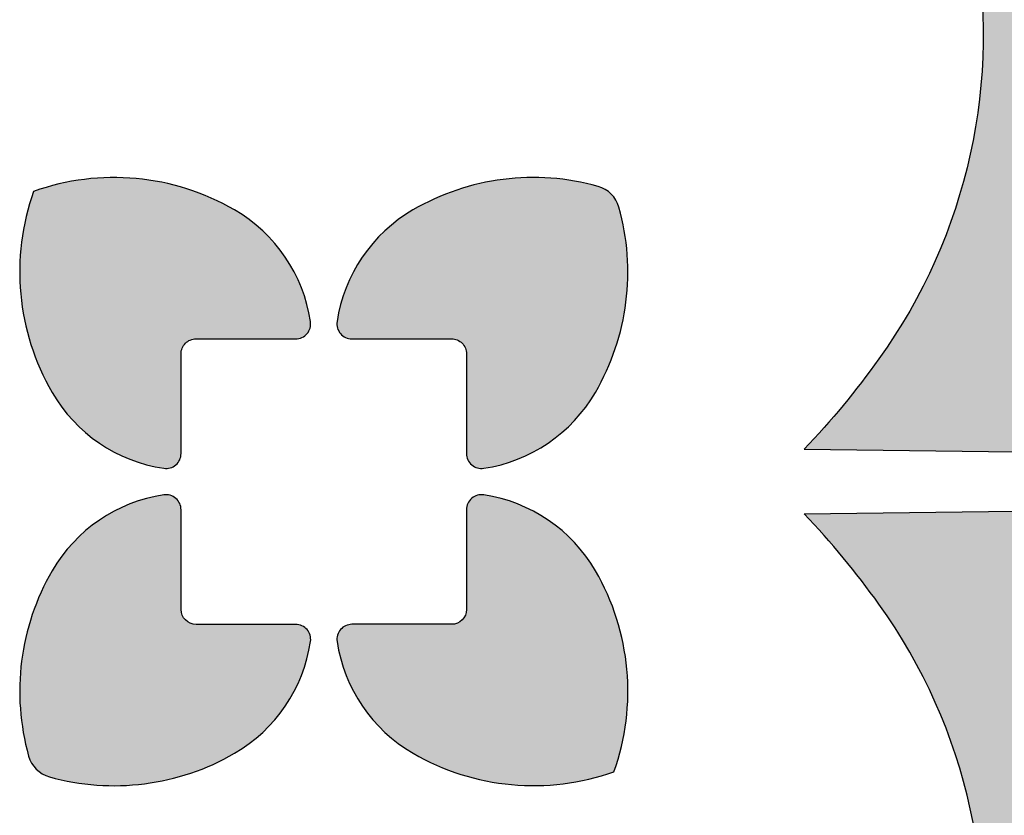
# Model space of a CAD drawing. Header units: millimetres. Extents: x -3873 to -97, y 912 to 4165.
# Tile 184 of 656: x -3123 to -3058, y 1209 to 1263. Entities that reach past the tile are written whole.
import ezdxf

# ---------------------------------------------------------------- set-up
doc = ezdxf.new("R2010")
doc.units = ezdxf.units.MM
doc.layers.add('pattern', color=7, linetype='Continuous', true_color=0x000000)

msp = doc.modelspace()

# ---------------------------------------------------------------- hatches: boundary and pattern name
at = {"layer": 'pattern'}
for points in [[(-3071.047, 1233.902), (-3057.002, 1233.735), (-3056.377, 1234.667), (-3055.771, 1235.614), (-3055.184, 1236.574), (-3054.616, 1237.548), (-3054.069, 1238.534), (-3053.542, 1239.532), (-3053.037, 1240.541), (-3052.552, 1241.561), (-3052.09, 1242.591), (-3051.649, 1243.631), (-3051.231, 1244.679), (-3050.835, 1245.735), (-3050.461, 1246.798), (-3050.111, 1247.868), (-3049.783, 1248.943), (-3049.479, 1250.023), (-3049.298, 1250.717), (-3049.129, 1251.416), (-3048.972, 1252.12), (-3048.827, 1252.827), (-3048.695, 1253.539), (-3048.576, 1254.254), (-3048.469, 1254.972), (-3048.375, 1255.694), (-3048.294, 1256.417), (-3048.226, 1257.143), (-3048.171, 1257.871), (-3048.13, 1258.6), (-3048.101, 1259.331), (-3048.086, 1260.062), (-3048.084, 1260.793), (-3048.096, 1261.525), (-3048.12, 1262.256), (-3048.158, 1262.986), (-3048.209, 1263.716), (-3048.274, 1264.444), (-3048.351, 1265.17), (-3048.442, 1265.894), (-3048.546, 1266.616), (-3048.662, 1267.335), (-3048.791, 1268.051), (-3048.933, 1268.763), (-3049.088, 1269.471), (-3049.255, 1270.176), (-3049.434, 1270.875), (-3049.626, 1271.57), (-3049.829, 1272.26), (-3050.044, 1272.944), (-3050.213, 1273.443), (-3050.398, 1273.939), (-3050.598, 1274.433), (-3050.814, 1274.923), (-3051.045, 1275.41), (-3051.291, 1275.892), (-3051.552, 1276.369), (-3051.829, 1276.839), (-3052.12, 1277.303), (-3052.426, 1277.759), (-3052.747, 1278.208), (-3053.081, 1278.647), (-3053.429, 1279.077), (-3053.79, 1279.497), (-3054.164, 1279.907), (-3054.551, 1280.305), (-3054.949, 1280.691), (-3055.358, 1281.065), (-3055.778, 1281.426), (-3056.208, 1281.774), (-3056.648, 1282.108), (-3057.096, 1282.429), (-3057.553, 1282.735), (-3058.016, 1283.026), (-3058.487, 1283.302), (-3058.964, 1283.564), (-3059.446, 1283.81), (-3059.933, 1284.041), (-3060.423, 1284.256), (-3060.917, 1284.456), (-3061.413, 1284.641), (-3061.912, 1284.81), (-3062.596, 1285.025), (-3063.286, 1285.228), (-3063.981, 1285.419), (-3064.681, 1285.599), (-3065.385, 1285.766), (-3066.093, 1285.92), (-3066.805, 1286.062), (-3067.521, 1286.191), (-3068.24, 1286.308), (-3068.962, 1286.411), (-3069.686, 1286.502), (-3070.412, 1286.579), (-3071.14, 1286.643), (-3071.87, 1286.694), (-3072.6, 1286.732), (-3073.332, 1286.757), (-3074.063, 1286.768), (-3074.795, 1286.766), (-3075.526, 1286.751), (-3076.256, 1286.722), (-3076.985, 1286.68), (-3077.713, 1286.625), (-3078.439, 1286.557), (-3079.163, 1286.476), (-3079.884, 1286.382), (-3080.602, 1286.275), (-3081.317, 1286.156), (-3082.029, 1286.023), (-3082.736, 1285.879), (-3083.44, 1285.722), (-3084.139, 1285.552), (-3084.833, 1285.371), (-3085.913, 1285.067), (-3086.988, 1284.739), (-3088.058, 1284.389), (-3089.121, 1284.015), (-3090.177, 1283.619), (-3091.225, 1283.2), (-3092.264, 1282.759), (-3093.294, 1282.297), (-3094.314, 1281.812), (-3095.324, 1281.306), (-3096.322, 1280.779), (-3097.308, 1280.232), (-3098.281, 1279.665), (-3099.241, 1279.077), (-3100.188, 1278.471), (-3101.119, 1277.845), (-3100.951, 1263.801), (-3099.509, 1265.126), (-3098.022, 1266.4), (-3096.492, 1267.623), (-3094.922, 1268.791), (-3094.17, 1269.317), (-3093.402, 1269.826), (-3092.617, 1270.318), (-3091.818, 1270.793), (-3091.003, 1271.249), (-3090.175, 1271.685), (-3089.333, 1272.103), (-3088.478, 1272.499), (-3087.611, 1272.875), (-3086.733, 1273.23), (-3085.844, 1273.562), (-3084.946, 1273.873), (-3084.039, 1274.16), (-3083.123, 1274.425), (-3082.201, 1274.666), (-3081.272, 1274.883), (-3080.339, 1275.077), (-3079.4, 1275.246), (-3078.459, 1275.392), (-3077.515, 1275.512), (-3076.569, 1275.609), (-3075.623, 1275.681), (-3074.677, 1275.729), (-3073.733, 1275.753), (-3072.79, 1275.753), (-3071.851, 1275.729), (-3070.915, 1275.681), (-3069.985, 1275.61), (-3069.06, 1275.516), (-3068.141, 1275.4), (-3067.23, 1275.261), (-3066.327, 1275.101), (-3066.184, 1275.072), (-3066.041, 1275.041), (-3065.898, 1275.007), (-3065.754, 1274.97), (-3065.611, 1274.931), (-3065.468, 1274.889), (-3065.325, 1274.844), (-3065.182, 1274.796), (-3065.039, 1274.746), (-3064.897, 1274.692), (-3064.755, 1274.636), (-3064.614, 1274.577), (-3064.473, 1274.515), (-3064.334, 1274.451), (-3064.194, 1274.383), (-3064.056, 1274.313), (-3063.919, 1274.24), (-3063.783, 1274.164), (-3063.647, 1274.085), (-3063.514, 1274.004), (-3063.381, 1273.92), (-3063.25, 1273.833), (-3063.12, 1273.743), (-3062.991, 1273.651), (-3062.865, 1273.557), (-3062.739, 1273.459), (-3062.616, 1273.36), (-3062.495, 1273.258), (-3062.375, 1273.153), (-3062.257, 1273.046), (-3062.142, 1272.937), (-3062.028, 1272.826), (-3061.917, 1272.712), (-3061.808, 1272.597), (-3061.701, 1272.479), (-3061.596, 1272.36), (-3061.494, 1272.238), (-3061.394, 1272.115), (-3061.297, 1271.99), (-3061.203, 1271.863), (-3061.111, 1271.735), (-3061.021, 1271.605), (-3060.934, 1271.473), (-3060.85, 1271.341), (-3060.769, 1271.207), (-3060.69, 1271.072), (-3060.614, 1270.935), (-3060.541, 1270.798), (-3060.471, 1270.66), (-3060.403, 1270.521), (-3060.338, 1270.381), (-3060.277, 1270.24), (-3060.217, 1270.099), (-3060.161, 1269.957), (-3060.108, 1269.815), (-3060.057, 1269.673), (-3060.01, 1269.53), (-3059.965, 1269.387), (-3059.922, 1269.243), (-3059.883, 1269.1), (-3059.846, 1268.957), (-3059.812, 1268.814), (-3059.781, 1268.67), (-3059.753, 1268.528), (-3059.592, 1267.624), (-3059.453, 1266.713), (-3059.337, 1265.795), (-3059.243, 1264.87), (-3059.172, 1263.939), (-3059.124, 1263.004), (-3059.1, 1262.064), (-3059.099, 1261.122), (-3059.123, 1260.177), (-3059.171, 1259.231), (-3059.243, 1258.285), (-3059.339, 1257.34), (-3059.46, 1256.396), (-3059.605, 1255.454), (-3059.774, 1254.516), (-3059.967, 1253.582), (-3060.185, 1252.653), (-3060.426, 1251.731), (-3060.69, 1250.816), (-3060.977, 1249.908), (-3061.288, 1249.01), (-3061.62, 1248.121), (-3061.975, 1247.243), (-3062.35, 1246.376), (-3062.747, 1245.521), (-3063.164, 1244.679), (-3063.601, 1243.85), (-3064.057, 1243.036), (-3064.531, 1242.236), (-3065.023, 1241.452), (-3065.532, 1240.684), (-3066.057, 1239.932), (-3067.226, 1238.361), (-3068.448, 1236.831), (-3069.722, 1235.343)], [(-3111.628, 1241.268), (-3104.978, 1241.269), (-3104.952, 1241.269), (-3104.926, 1241.27), (-3104.899, 1241.272), (-3104.873, 1241.274), (-3104.847, 1241.277), (-3104.82, 1241.281), (-3104.794, 1241.286), (-3104.767, 1241.291), (-3104.741, 1241.297), (-3104.715, 1241.304), (-3104.689, 1241.312), (-3104.663, 1241.32), (-3104.637, 1241.329), (-3104.612, 1241.338), (-3104.586, 1241.349), (-3104.561, 1241.36), (-3104.537, 1241.372), (-3104.512, 1241.384), (-3104.488, 1241.397), (-3104.465, 1241.411), (-3104.442, 1241.425), (-3104.419, 1241.44), (-3104.397, 1241.455), (-3104.375, 1241.471), (-3104.354, 1241.488), (-3104.333, 1241.505), (-3104.313, 1241.522), (-3104.293, 1241.54), (-3104.274, 1241.559), (-3104.256, 1241.578), (-3104.238, 1241.597), (-3104.22, 1241.616), (-3104.204, 1241.636), (-3104.187, 1241.657), (-3104.171, 1241.678), (-3104.156, 1241.7), (-3104.141, 1241.722), (-3104.127, 1241.744), (-3104.113, 1241.767), (-3104.1, 1241.791), (-3104.087, 1241.815), (-3104.075, 1241.839), (-3104.064, 1241.864), (-3104.053, 1241.889), (-3104.043, 1241.914), (-3104.034, 1241.94), (-3104.025, 1241.966), (-3104.017, 1241.992), (-3104.01, 1242.018), (-3104.004, 1242.045), (-3103.998, 1242.071), (-3103.993, 1242.098), (-3103.989, 1242.125), (-3103.985, 1242.152), (-3103.982, 1242.179), (-3103.98, 1242.206), (-3103.979, 1242.233), (-3103.978, 1242.259), (-3103.978, 1242.286), (-3103.979, 1242.313), (-3103.981, 1242.339), (-3103.983, 1242.366), (-3103.986, 1242.392), (-3103.989, 1242.418), (-3104.035, 1242.696), (-3104.089, 1242.975), (-3104.151, 1243.254), (-3104.22, 1243.533), (-3104.298, 1243.811), (-3104.384, 1244.088), (-3104.478, 1244.363), (-3104.58, 1244.637), (-3104.69, 1244.908), (-3104.807, 1245.177), (-3104.933, 1245.444), (-3105.066, 1245.707), (-3105.207, 1245.966), (-3105.356, 1246.222), (-3105.512, 1246.474), (-3105.675, 1246.721), (-3105.845, 1246.964), (-3106.022, 1247.202), (-3106.205, 1247.434), (-3106.395, 1247.66), (-3106.591, 1247.881), (-3106.792, 1248.096), (-3106.999, 1248.305), (-3107.211, 1248.507), (-3107.428, 1248.702), (-3107.65, 1248.89), (-3107.876, 1249.072), (-3108.105, 1249.246), (-3108.339, 1249.414), (-3108.576, 1249.574), (-3108.815, 1249.726), (-3109.058, 1249.871), (-3109.425, 1250.078), (-3109.801, 1250.277), (-3110.183, 1250.466), (-3110.572, 1250.646), (-3110.967, 1250.816), (-3111.369, 1250.976), (-3111.776, 1251.125), (-3112.188, 1251.264), (-3112.606, 1251.392), (-3113.027, 1251.509), (-3113.453, 1251.615), (-3113.882, 1251.709), (-3114.315, 1251.791), (-3114.75, 1251.862), (-3115.187, 1251.92), (-3115.626, 1251.967), (-3116.066, 1252.001), (-3116.506, 1252.023), (-3116.947, 1252.033), (-3117.387, 1252.031), (-3117.826, 1252.017), (-3118.264, 1251.991), (-3118.7, 1251.953), (-3119.134, 1251.903), (-3119.565, 1251.842), (-3119.992, 1251.769), (-3120.416, 1251.685), (-3120.836, 1251.59), (-3121.251, 1251.484), (-3121.662, 1251.368), (-3122.067, 1251.241), (-3122.466, 1251.105), (-3122.602, 1250.705), (-3122.729, 1250.3), (-3122.845, 1249.89), (-3122.951, 1249.475), (-3123.046, 1249.055), (-3123.13, 1248.631), (-3123.203, 1248.204), (-3123.264, 1247.773), (-3123.314, 1247.339), (-3123.352, 1246.903), (-3123.378, 1246.465), (-3123.392, 1246.026), (-3123.394, 1245.585), (-3123.384, 1245.145), (-3123.361, 1244.704), (-3123.327, 1244.265), (-3123.28, 1243.826), (-3123.222, 1243.389), (-3123.151, 1242.954), (-3123.069, 1242.521), (-3122.975, 1242.092), (-3122.869, 1241.666), (-3122.752, 1241.244), (-3122.624, 1240.827), (-3122.485, 1240.415), (-3122.335, 1240.007), (-3122.175, 1239.606), (-3122.005, 1239.211), (-3121.825, 1238.822), (-3121.636, 1238.439), (-3121.437, 1238.064), (-3121.23, 1237.697), (-3121.085, 1237.454), (-3120.933, 1237.215), (-3120.773, 1236.978), (-3120.605, 1236.744), (-3120.431, 1236.515), (-3120.249, 1236.289), (-3120.061, 1236.067), (-3119.865, 1235.85), (-3119.663, 1235.638), (-3119.455, 1235.431), (-3119.24, 1235.23), (-3119.019, 1235.034), (-3118.792, 1234.845), (-3118.56, 1234.661), (-3118.322, 1234.485), (-3118.08, 1234.315), (-3117.833, 1234.152), (-3117.581, 1233.996), (-3117.325, 1233.847), (-3117.065, 1233.706), (-3116.802, 1233.573), (-3116.536, 1233.447), (-3116.267, 1233.329), (-3115.995, 1233.219), (-3115.721, 1233.118), (-3115.446, 1233.024), (-3115.169, 1232.938), (-3114.891, 1232.86), (-3114.613, 1232.791), (-3114.334, 1232.729), (-3114.055, 1232.675), (-3113.776, 1232.63), (-3113.75, 1232.626), (-3113.724, 1232.623), (-3113.697, 1232.621), (-3113.671, 1232.62), (-3113.644, 1232.619), (-3113.618, 1232.619), (-3113.591, 1232.619), (-3113.564, 1232.621), (-3113.537, 1232.623), (-3113.51, 1232.625), (-3113.483, 1232.629), (-3113.456, 1232.633), (-3113.429, 1232.638), (-3113.403, 1232.644), (-3113.376, 1232.651), (-3113.35, 1232.658), (-3113.324, 1232.666), (-3113.298, 1232.674), (-3113.272, 1232.684), (-3113.247, 1232.694), (-3113.222, 1232.704), (-3113.197, 1232.716), (-3113.173, 1232.728), (-3113.149, 1232.74), (-3113.126, 1232.753), (-3113.103, 1232.767), (-3113.08, 1232.781), (-3113.058, 1232.796), (-3113.036, 1232.812), (-3113.015, 1232.828), (-3112.995, 1232.844), (-3112.975, 1232.861), (-3112.955, 1232.878), (-3112.936, 1232.896), (-3112.917, 1232.914), (-3112.899, 1232.934), (-3112.881, 1232.953), (-3112.863, 1232.973), (-3112.846, 1232.994), (-3112.829, 1233.015), (-3112.813, 1233.037), (-3112.798, 1233.059), (-3112.783, 1233.082), (-3112.769, 1233.105), (-3112.755, 1233.129), (-3112.742, 1233.153), (-3112.73, 1233.177), (-3112.718, 1233.202), (-3112.707, 1233.227), (-3112.697, 1233.252), (-3112.687, 1233.277), (-3112.678, 1233.303), (-3112.67, 1233.329), (-3112.662, 1233.355), (-3112.656, 1233.381), (-3112.65, 1233.408), (-3112.644, 1233.434), (-3112.64, 1233.461), (-3112.636, 1233.487), (-3112.633, 1233.514), (-3112.63, 1233.54), (-3112.628, 1233.566), (-3112.627, 1233.593), (-3112.627, 1233.619), (-3112.628, 1240.268), (-3112.627, 1240.29), (-3112.627, 1240.313), (-3112.625, 1240.335), (-3112.624, 1240.358), (-3112.621, 1240.381), (-3112.618, 1240.404), (-3112.615, 1240.427), (-3112.611, 1240.45), (-3112.606, 1240.473), (-3112.601, 1240.497), (-3112.595, 1240.52), (-3112.589, 1240.543), (-3112.582, 1240.567), (-3112.574, 1240.59), (-3112.566, 1240.613), (-3112.557, 1240.636), (-3112.548, 1240.659), (-3112.538, 1240.682), (-3112.527, 1240.705), (-3112.516, 1240.727), (-3112.504, 1240.75), (-3112.491, 1240.772), (-3112.478, 1240.794), (-3112.465, 1240.815), (-3112.45, 1240.837), (-3112.435, 1240.858), (-3112.42, 1240.878), (-3112.404, 1240.898), (-3112.387, 1240.918), (-3112.37, 1240.938), (-3112.353, 1240.957), (-3112.335, 1240.975), (-3112.316, 1240.993), (-3112.297, 1241.011), (-3112.278, 1241.028), (-3112.258, 1241.044), (-3112.238, 1241.06), (-3112.217, 1241.076), (-3112.196, 1241.091), (-3112.175, 1241.105), (-3112.153, 1241.119), (-3112.131, 1241.132), (-3112.109, 1241.144), (-3112.087, 1241.156), (-3112.064, 1241.168), (-3112.042, 1241.178), (-3112.019, 1241.188), (-3111.996, 1241.198), (-3111.973, 1241.207), (-3111.949, 1241.215), (-3111.926, 1241.223), (-3111.903, 1241.23), (-3111.879, 1241.236), (-3111.856, 1241.242), (-3111.833, 1241.247), (-3111.81, 1241.251), (-3111.786, 1241.255), (-3111.763, 1241.259), (-3111.74, 1241.262), (-3111.718, 1241.264), (-3111.695, 1241.266), (-3111.672, 1241.267), (-3111.65, 1241.268)], [(-3093.579, 1233.62), (-3093.578, 1233.594), (-3093.577, 1233.568), (-3093.576, 1233.541), (-3093.573, 1233.515), (-3093.57, 1233.489), (-3093.566, 1233.462), (-3093.561, 1233.436), (-3093.556, 1233.409), (-3093.55, 1233.383), (-3093.543, 1233.357), (-3093.536, 1233.331), (-3093.528, 1233.305), (-3093.519, 1233.279), (-3093.509, 1233.254), (-3093.499, 1233.228), (-3093.488, 1233.203), (-3093.476, 1233.179), (-3093.463, 1233.154), (-3093.45, 1233.13), (-3093.437, 1233.107), (-3093.422, 1233.084), (-3093.408, 1233.061), (-3093.392, 1233.039), (-3093.376, 1233.017), (-3093.36, 1232.996), (-3093.343, 1232.975), (-3093.325, 1232.955), (-3093.307, 1232.935), (-3093.289, 1232.916), (-3093.27, 1232.898), (-3093.251, 1232.88), (-3093.231, 1232.862), (-3093.211, 1232.846), (-3093.19, 1232.829), (-3093.169, 1232.813), (-3093.148, 1232.798), (-3093.126, 1232.783), (-3093.103, 1232.769), (-3093.08, 1232.755), (-3093.056, 1232.742), (-3093.033, 1232.729), (-3093.008, 1232.717), (-3092.984, 1232.706), (-3092.959, 1232.695), (-3092.933, 1232.685), (-3092.908, 1232.676), (-3092.882, 1232.667), (-3092.856, 1232.659), (-3092.829, 1232.652), (-3092.803, 1232.646), (-3092.776, 1232.64), (-3092.749, 1232.635), (-3092.722, 1232.631), (-3092.696, 1232.627), (-3092.669, 1232.624), (-3092.642, 1232.622), (-3092.615, 1232.621), (-3092.588, 1232.62), (-3092.561, 1232.62), (-3092.535, 1232.621), (-3092.508, 1232.623), (-3092.482, 1232.625), (-3092.456, 1232.628), (-3092.43, 1232.631), (-3092.151, 1232.677), (-3091.872, 1232.731), (-3091.593, 1232.793), (-3091.314, 1232.862), (-3091.036, 1232.94), (-3090.76, 1233.026), (-3090.484, 1233.12), (-3090.211, 1233.222), (-3089.939, 1233.331), (-3089.67, 1233.449), (-3089.404, 1233.575), (-3089.141, 1233.708), (-3088.881, 1233.849), (-3088.625, 1233.998), (-3088.373, 1234.154), (-3088.126, 1234.317), (-3087.883, 1234.487), (-3087.646, 1234.664), (-3087.414, 1234.847), (-3087.187, 1235.037), (-3086.966, 1235.233), (-3086.751, 1235.434), (-3086.543, 1235.641), (-3086.341, 1235.853), (-3086.145, 1236.07), (-3085.957, 1236.292), (-3085.775, 1236.518), (-3085.601, 1236.747), (-3085.434, 1236.981), (-3085.274, 1237.218), (-3085.121, 1237.457), (-3084.976, 1237.7), (-3084.784, 1238.04), (-3084.6, 1238.386), (-3084.424, 1238.737), (-3084.255, 1239.095), (-3084.095, 1239.458), (-3083.943, 1239.826), (-3083.801, 1240.199), (-3083.667, 1240.577), (-3083.542, 1240.959), (-3083.427, 1241.344), (-3083.321, 1241.734), (-3083.225, 1242.126), (-3083.139, 1242.521), (-3083.063, 1242.918), (-3082.997, 1243.318), (-3082.941, 1243.719), (-3082.895, 1244.122), (-3082.859, 1244.525), (-3082.834, 1244.929), (-3082.818, 1245.334), (-3082.813, 1245.737), (-3082.818, 1246.141), (-3082.834, 1246.543), (-3082.859, 1246.944), (-3082.894, 1247.343), (-3082.939, 1247.74), (-3082.994, 1248.134), (-3083.059, 1248.525), (-3083.132, 1248.914), (-3083.215, 1249.299), (-3083.307, 1249.68), (-3083.408, 1250.057), (-3083.426, 1250.116), (-3083.445, 1250.174), (-3083.467, 1250.233), (-3083.49, 1250.291), (-3083.515, 1250.349), (-3083.543, 1250.406), (-3083.572, 1250.463), (-3083.603, 1250.519), (-3083.637, 1250.574), (-3083.672, 1250.629), (-3083.709, 1250.682), (-3083.747, 1250.734), (-3083.788, 1250.786), (-3083.83, 1250.835), (-3083.874, 1250.884), (-3083.92, 1250.931), (-3083.967, 1250.976), (-3084.015, 1251.02), (-3084.065, 1251.062), (-3084.116, 1251.103), (-3084.168, 1251.142), (-3084.222, 1251.179), (-3084.276, 1251.214), (-3084.331, 1251.247), (-3084.387, 1251.278), (-3084.444, 1251.308), (-3084.501, 1251.335), (-3084.559, 1251.36), (-3084.618, 1251.384), (-3084.676, 1251.405), (-3084.735, 1251.425), (-3084.794, 1251.442), (-3085.171, 1251.543), (-3085.552, 1251.635), (-3085.937, 1251.718), (-3086.325, 1251.791), (-3086.717, 1251.856), (-3087.111, 1251.91), (-3087.508, 1251.956), (-3087.907, 1251.991), (-3088.308, 1252.016), (-3088.71, 1252.031), (-3089.113, 1252.036), (-3089.517, 1252.031), (-3089.921, 1252.016), (-3090.325, 1251.99), (-3090.729, 1251.955), (-3091.131, 1251.909), (-3091.533, 1251.853), (-3091.932, 1251.786), (-3092.33, 1251.71), (-3092.725, 1251.624), (-3093.117, 1251.528), (-3093.506, 1251.422), (-3093.892, 1251.307), (-3094.274, 1251.182), (-3094.651, 1251.048), (-3095.024, 1250.905), (-3095.392, 1250.754), (-3095.755, 1250.593), (-3096.113, 1250.425), (-3096.465, 1250.248), (-3096.811, 1250.064), (-3097.151, 1249.872), (-3097.393, 1249.727), (-3097.633, 1249.575), (-3097.869, 1249.415), (-3098.103, 1249.247), (-3098.333, 1249.073), (-3098.558, 1248.891), (-3098.78, 1248.703), (-3098.997, 1248.507), (-3099.209, 1248.305), (-3099.416, 1248.097), (-3099.617, 1247.882), (-3099.813, 1247.661), (-3100.003, 1247.434), (-3100.186, 1247.202), (-3100.363, 1246.964), (-3100.533, 1246.722), (-3100.696, 1246.474), (-3100.852, 1246.223), (-3101, 1245.967), (-3101.141, 1245.707), (-3101.275, 1245.444), (-3101.4, 1245.178), (-3101.518, 1244.908), (-3101.628, 1244.637), (-3101.73, 1244.363), (-3101.823, 1244.088), (-3101.909, 1243.811), (-3101.987, 1243.533), (-3102.057, 1243.255), (-3102.118, 1242.976), (-3102.172, 1242.697), (-3102.218, 1242.418), (-3102.221, 1242.392), (-3102.224, 1242.366), (-3102.226, 1242.339), (-3102.228, 1242.313), (-3102.229, 1242.286), (-3102.229, 1242.26), (-3102.228, 1242.233), (-3102.227, 1242.206), (-3102.225, 1242.179), (-3102.222, 1242.152), (-3102.218, 1242.125), (-3102.214, 1242.098), (-3102.209, 1242.071), (-3102.203, 1242.045), (-3102.197, 1242.018), (-3102.19, 1241.992), (-3102.182, 1241.966), (-3102.173, 1241.94), (-3102.164, 1241.914), (-3102.154, 1241.889), (-3102.143, 1241.864), (-3102.132, 1241.839), (-3102.12, 1241.815), (-3102.107, 1241.791), (-3102.094, 1241.768), (-3102.08, 1241.745), (-3102.066, 1241.722), (-3102.051, 1241.7), (-3102.036, 1241.678), (-3102.02, 1241.657), (-3102.003, 1241.637), (-3101.987, 1241.617), (-3101.969, 1241.597), (-3101.951, 1241.578), (-3101.933, 1241.559), (-3101.914, 1241.541), (-3101.894, 1241.523), (-3101.874, 1241.505), (-3101.853, 1241.488), (-3101.832, 1241.471), (-3101.81, 1241.455), (-3101.788, 1241.44), (-3101.765, 1241.425), (-3101.742, 1241.411), (-3101.719, 1241.397), (-3101.695, 1241.384), (-3101.67, 1241.372), (-3101.646, 1241.36), (-3101.621, 1241.349), (-3101.595, 1241.339), (-3101.57, 1241.329), (-3101.544, 1241.32), (-3101.518, 1241.312), (-3101.492, 1241.304), (-3101.466, 1241.298), (-3101.44, 1241.291), (-3101.413, 1241.286), (-3101.387, 1241.282), (-3101.36, 1241.278), (-3101.334, 1241.275), (-3101.307, 1241.272), (-3101.281, 1241.27), (-3101.255, 1241.269), (-3101.229, 1241.269), (-3094.579, 1241.27), (-3094.557, 1241.269), (-3094.535, 1241.269), (-3094.512, 1241.267), (-3094.489, 1241.266), (-3094.467, 1241.263), (-3094.444, 1241.26), (-3094.42, 1241.257), (-3094.397, 1241.253), (-3094.374, 1241.248), (-3094.351, 1241.243), (-3094.327, 1241.237), (-3094.304, 1241.231), (-3094.281, 1241.224), (-3094.257, 1241.216), (-3094.234, 1241.208), (-3094.211, 1241.199), (-3094.188, 1241.19), (-3094.165, 1241.18), (-3094.142, 1241.169), (-3094.12, 1241.158), (-3094.098, 1241.146), (-3094.075, 1241.133), (-3094.054, 1241.12), (-3094.032, 1241.107), (-3094.011, 1241.092), (-3093.99, 1241.077), (-3093.969, 1241.062), (-3093.949, 1241.046), (-3093.929, 1241.029), (-3093.91, 1241.012), (-3093.891, 1240.995), (-3093.872, 1240.977), (-3093.854, 1240.958), (-3093.836, 1240.939), (-3093.819, 1240.92), (-3093.803, 1240.9), (-3093.787, 1240.88), (-3093.771, 1240.859), (-3093.757, 1240.838), (-3093.742, 1240.817), (-3093.728, 1240.795), (-3093.715, 1240.773), (-3093.703, 1240.751), (-3093.691, 1240.729), (-3093.68, 1240.706), (-3093.669, 1240.684), (-3093.659, 1240.661), (-3093.649, 1240.638), (-3093.641, 1240.615), (-3093.632, 1240.591), (-3093.625, 1240.568), (-3093.618, 1240.545), (-3093.611, 1240.521), (-3093.606, 1240.498), (-3093.6, 1240.475), (-3093.596, 1240.452), (-3093.592, 1240.428), (-3093.588, 1240.405), (-3093.586, 1240.382), (-3093.583, 1240.359), (-3093.581, 1240.337), (-3093.58, 1240.314), (-3093.579, 1240.292), (-3093.579, 1240.27)], [(-3103.988, 1221.072), (-3103.984, 1221.097), (-3103.981, 1221.124), (-3103.979, 1221.15), (-3103.978, 1221.176), (-3103.977, 1221.203), (-3103.977, 1221.23), (-3103.977, 1221.257), (-3103.979, 1221.283), (-3103.981, 1221.31), (-3103.983, 1221.337), (-3103.987, 1221.364), (-3103.991, 1221.391), (-3103.996, 1221.418), (-3104.002, 1221.445), (-3104.009, 1221.471), (-3104.016, 1221.497), (-3104.024, 1221.524), (-3104.032, 1221.549), (-3104.042, 1221.575), (-3104.052, 1221.6), (-3104.062, 1221.625), (-3104.074, 1221.65), (-3104.086, 1221.674), (-3104.098, 1221.698), (-3104.111, 1221.722), (-3104.125, 1221.745), (-3104.139, 1221.767), (-3104.154, 1221.789), (-3104.17, 1221.811), (-3104.186, 1221.832), (-3104.202, 1221.853), (-3104.219, 1221.873), (-3104.236, 1221.892), (-3104.254, 1221.912), (-3104.272, 1221.93), (-3104.292, 1221.949), (-3104.311, 1221.967), (-3104.331, 1221.984), (-3104.352, 1222.001), (-3104.373, 1222.018), (-3104.395, 1222.034), (-3104.417, 1222.049), (-3104.44, 1222.064), (-3104.463, 1222.078), (-3104.487, 1222.092), (-3104.511, 1222.105), (-3104.535, 1222.118), (-3104.56, 1222.129), (-3104.585, 1222.14), (-3104.61, 1222.151), (-3104.635, 1222.16), (-3104.661, 1222.169), (-3104.687, 1222.177), (-3104.713, 1222.185), (-3104.739, 1222.192), (-3104.766, 1222.198), (-3104.792, 1222.203), (-3104.819, 1222.208), (-3104.845, 1222.212), (-3104.872, 1222.215), (-3104.898, 1222.217), (-3104.924, 1222.219), (-3104.951, 1222.22), (-3104.977, 1222.22), (-3111.626, 1222.22), (-3111.648, 1222.22), (-3111.671, 1222.221), (-3111.693, 1222.222), (-3111.716, 1222.224), (-3111.739, 1222.226), (-3111.762, 1222.229), (-3111.785, 1222.232), (-3111.808, 1222.236), (-3111.831, 1222.241), (-3111.855, 1222.246), (-3111.878, 1222.252), (-3111.901, 1222.258), (-3111.925, 1222.265), (-3111.948, 1222.273), (-3111.971, 1222.281), (-3111.994, 1222.29), (-3112.017, 1222.299), (-3112.04, 1222.309), (-3112.063, 1222.32), (-3112.085, 1222.331), (-3112.108, 1222.343), (-3112.13, 1222.356), (-3112.152, 1222.369), (-3112.173, 1222.383), (-3112.195, 1222.397), (-3112.216, 1222.412), (-3112.236, 1222.427), (-3112.256, 1222.443), (-3112.276, 1222.46), (-3112.296, 1222.477), (-3112.315, 1222.495), (-3112.333, 1222.513), (-3112.351, 1222.531), (-3112.369, 1222.55), (-3112.386, 1222.57), (-3112.402, 1222.589), (-3112.418, 1222.61), (-3112.434, 1222.63), (-3112.449, 1222.651), (-3112.463, 1222.672), (-3112.477, 1222.694), (-3112.49, 1222.716), (-3112.503, 1222.738), (-3112.514, 1222.76), (-3112.526, 1222.783), (-3112.536, 1222.806), (-3112.546, 1222.829), (-3112.556, 1222.852), (-3112.565, 1222.875), (-3112.573, 1222.898), (-3112.581, 1222.921), (-3112.588, 1222.945), (-3112.594, 1222.968), (-3112.6, 1222.991), (-3112.605, 1223.014), (-3112.609, 1223.038), (-3112.613, 1223.061), (-3112.617, 1223.084), (-3112.62, 1223.107), (-3112.622, 1223.13), (-3112.624, 1223.153), (-3112.625, 1223.175), (-3112.626, 1223.197), (-3112.626, 1223.22), (-3112.627, 1229.869), (-3112.627, 1229.895), (-3112.628, 1229.921), (-3112.63, 1229.948), (-3112.632, 1229.974), (-3112.635, 1230.001), (-3112.639, 1230.027), (-3112.644, 1230.054), (-3112.649, 1230.08), (-3112.655, 1230.106), (-3112.662, 1230.133), (-3112.67, 1230.159), (-3112.678, 1230.185), (-3112.687, 1230.21), (-3112.696, 1230.236), (-3112.707, 1230.261), (-3112.718, 1230.286), (-3112.73, 1230.311), (-3112.742, 1230.335), (-3112.755, 1230.359), (-3112.769, 1230.382), (-3112.783, 1230.406), (-3112.798, 1230.428), (-3112.813, 1230.451), (-3112.829, 1230.472), (-3112.846, 1230.494), (-3112.863, 1230.514), (-3112.88, 1230.535), (-3112.898, 1230.554), (-3112.917, 1230.573), (-3112.936, 1230.592), (-3112.955, 1230.61), (-3112.974, 1230.627), (-3112.994, 1230.644), (-3113.015, 1230.66), (-3113.036, 1230.676), (-3113.058, 1230.691), (-3113.08, 1230.706), (-3113.102, 1230.721), (-3113.125, 1230.734), (-3113.149, 1230.748), (-3113.173, 1230.76), (-3113.197, 1230.772), (-3113.222, 1230.783), (-3113.247, 1230.794), (-3113.272, 1230.804), (-3113.298, 1230.813), (-3113.324, 1230.822), (-3113.35, 1230.83), (-3113.376, 1230.837), (-3113.403, 1230.844), (-3113.429, 1230.849), (-3113.456, 1230.854), (-3113.483, 1230.859), (-3113.51, 1230.862), (-3113.537, 1230.865), (-3113.564, 1230.867), (-3113.591, 1230.868), (-3113.617, 1230.869), (-3113.644, 1230.869), (-3113.671, 1230.868), (-3113.697, 1230.867), (-3113.724, 1230.864), (-3113.75, 1230.861), (-3113.776, 1230.858), (-3114.054, 1230.812), (-3114.333, 1230.758), (-3114.612, 1230.697), (-3114.891, 1230.627), (-3115.169, 1230.549), (-3115.446, 1230.463), (-3115.721, 1230.37), (-3115.995, 1230.268), (-3116.266, 1230.158), (-3116.535, 1230.04), (-3116.802, 1229.914), (-3117.065, 1229.781), (-3117.324, 1229.64), (-3117.58, 1229.491), (-3117.832, 1229.335), (-3118.079, 1229.172), (-3118.322, 1229.002), (-3118.56, 1228.825), (-3118.792, 1228.642), (-3119.018, 1228.452), (-3119.239, 1228.257), (-3119.454, 1228.055), (-3119.663, 1227.848), (-3119.865, 1227.636), (-3120.06, 1227.419), (-3120.249, 1227.198), (-3120.43, 1226.972), (-3120.605, 1226.742), (-3120.772, 1226.508), (-3120.932, 1226.272), (-3121.084, 1226.032), (-3121.229, 1225.79), (-3121.421, 1225.45), (-3121.605, 1225.104), (-3121.782, 1224.752), (-3121.95, 1224.394), (-3122.11, 1224.031), (-3122.262, 1223.663), (-3122.405, 1223.29), (-3122.538, 1222.912), (-3122.663, 1222.531), (-3122.778, 1222.145), (-3122.884, 1221.756), (-3122.98, 1221.363), (-3123.066, 1220.968), (-3123.142, 1220.571), (-3123.209, 1220.171), (-3123.265, 1219.77), (-3123.311, 1219.367), (-3123.346, 1218.964), (-3123.372, 1218.56), (-3123.387, 1218.156), (-3123.392, 1217.752), (-3123.387, 1217.349), (-3123.372, 1216.946), (-3123.346, 1216.546), (-3123.311, 1216.147), (-3123.266, 1215.75), (-3123.211, 1215.355), (-3123.147, 1214.964), (-3123.073, 1214.576), (-3122.99, 1214.191), (-3122.898, 1213.81), (-3122.797, 1213.433), (-3122.78, 1213.374), (-3122.76, 1213.315), (-3122.739, 1213.256), (-3122.715, 1213.198), (-3122.69, 1213.14), (-3122.663, 1213.083), (-3122.633, 1213.026), (-3122.602, 1212.97), (-3122.569, 1212.915), (-3122.534, 1212.86), (-3122.497, 1212.807), (-3122.458, 1212.755), (-3122.417, 1212.704), (-3122.375, 1212.654), (-3122.331, 1212.606), (-3122.286, 1212.559), (-3122.239, 1212.513), (-3122.19, 1212.469), (-3122.14, 1212.427), (-3122.089, 1212.386), (-3122.037, 1212.348), (-3121.984, 1212.311), (-3121.929, 1212.275), (-3121.874, 1212.242), (-3121.818, 1212.211), (-3121.761, 1212.182), (-3121.704, 1212.154), (-3121.646, 1212.129), (-3121.588, 1212.106), (-3121.529, 1212.084), (-3121.47, 1212.065), (-3121.411, 1212.047), (-3121.034, 1211.946), (-3120.653, 1211.854), (-3120.269, 1211.772), (-3119.88, 1211.698), (-3119.489, 1211.634), (-3119.094, 1211.579), (-3118.697, 1211.534), (-3118.298, 1211.499), (-3117.898, 1211.473), (-3117.495, 1211.458), (-3117.092, 1211.453), (-3116.688, 1211.458), (-3116.284, 1211.473), (-3115.88, 1211.499), (-3115.477, 1211.535), (-3115.074, 1211.581), (-3114.673, 1211.637), (-3114.273, 1211.703), (-3113.876, 1211.779), (-3113.481, 1211.866), (-3113.088, 1211.962), (-3112.699, 1212.067), (-3112.314, 1212.183), (-3111.932, 1212.307), (-3111.554, 1212.441), (-3111.181, 1212.584), (-3110.813, 1212.736), (-3110.45, 1212.896), (-3110.092, 1213.064), (-3109.741, 1213.241), (-3109.395, 1213.425), (-3109.055, 1213.617), (-3108.812, 1213.762), (-3108.573, 1213.915), (-3108.336, 1214.075), (-3108.103, 1214.242), (-3107.873, 1214.416), (-3107.647, 1214.598), (-3107.425, 1214.787), (-3107.208, 1214.982), (-3106.996, 1215.184), (-3106.789, 1215.393), (-3106.588, 1215.607), (-3106.392, 1215.828), (-3106.203, 1216.055), (-3106.019, 1216.287), (-3105.843, 1216.525), (-3105.673, 1216.767), (-3105.51, 1217.015), (-3105.354, 1217.267), (-3105.205, 1217.523), (-3105.064, 1217.782), (-3104.931, 1218.045), (-3104.805, 1218.312), (-3104.687, 1218.581), (-3104.578, 1218.852), (-3104.476, 1219.126), (-3104.382, 1219.401), (-3104.296, 1219.678), (-3104.218, 1219.956), (-3104.149, 1220.235), (-3104.087, 1220.514), (-3104.033, 1220.793)], [(-3094.578, 1222.221), (-3101.227, 1222.221), (-3101.253, 1222.22), (-3101.28, 1222.219), (-3101.306, 1222.217), (-3101.332, 1222.215), (-3101.359, 1222.212), (-3101.385, 1222.208), (-3101.412, 1222.203), (-3101.438, 1222.198), (-3101.464, 1222.192), (-3101.491, 1222.185), (-3101.517, 1222.178), (-3101.543, 1222.17), (-3101.568, 1222.161), (-3101.594, 1222.151), (-3101.619, 1222.141), (-3101.644, 1222.13), (-3101.669, 1222.118), (-3101.693, 1222.105), (-3101.717, 1222.092), (-3101.741, 1222.079), (-3101.764, 1222.064), (-3101.786, 1222.05), (-3101.809, 1222.034), (-3101.83, 1222.018), (-3101.852, 1222.002), (-3101.872, 1221.985), (-3101.893, 1221.967), (-3101.912, 1221.949), (-3101.931, 1221.931), (-3101.95, 1221.912), (-3101.968, 1221.893), (-3101.985, 1221.873), (-3102.002, 1221.853), (-3102.018, 1221.832), (-3102.034, 1221.811), (-3102.049, 1221.79), (-3102.064, 1221.768), (-3102.079, 1221.745), (-3102.092, 1221.722), (-3102.106, 1221.698), (-3102.118, 1221.674), (-3102.13, 1221.65), (-3102.141, 1221.626), (-3102.152, 1221.601), (-3102.162, 1221.575), (-3102.171, 1221.55), (-3102.18, 1221.524), (-3102.188, 1221.498), (-3102.195, 1221.471), (-3102.202, 1221.445), (-3102.207, 1221.418), (-3102.212, 1221.391), (-3102.217, 1221.364), (-3102.22, 1221.338), (-3102.223, 1221.311), (-3102.225, 1221.284), (-3102.226, 1221.257), (-3102.227, 1221.23), (-3102.227, 1221.203), (-3102.226, 1221.177), (-3102.225, 1221.15), (-3102.222, 1221.124), (-3102.219, 1221.098), (-3102.216, 1221.072), (-3102.17, 1220.793), (-3102.116, 1220.514), (-3102.055, 1220.235), (-3101.985, 1219.956), (-3101.907, 1219.678), (-3101.821, 1219.402), (-3101.728, 1219.126), (-3101.626, 1218.853), (-3101.516, 1218.581), (-3101.398, 1218.312), (-3101.272, 1218.046), (-3101.139, 1217.783), (-3100.998, 1217.523), (-3100.849, 1217.267), (-3100.693, 1217.015), (-3100.53, 1216.768), (-3100.36, 1216.525), (-3100.183, 1216.288), (-3100, 1216.055), (-3099.81, 1215.829), (-3099.615, 1215.608), (-3099.413, 1215.393), (-3099.206, 1215.185), (-3098.994, 1214.983), (-3098.777, 1214.787), (-3098.556, 1214.599), (-3098.33, 1214.417), (-3098.1, 1214.243), (-3097.867, 1214.076), (-3097.63, 1213.916), (-3097.39, 1213.763), (-3097.148, 1213.618), (-3096.78, 1213.411), (-3096.405, 1213.213), (-3096.023, 1213.023), (-3095.634, 1212.844), (-3095.238, 1212.674), (-3094.837, 1212.514), (-3094.43, 1212.364), (-3094.017, 1212.225), (-3093.6, 1212.097), (-3093.178, 1211.98), (-3092.752, 1211.874), (-3092.323, 1211.78), (-3091.89, 1211.698), (-3091.455, 1211.628), (-3091.018, 1211.569), (-3090.58, 1211.523), (-3090.14, 1211.488), (-3089.699, 1211.466), (-3089.259, 1211.456), (-3088.818, 1211.458), (-3088.379, 1211.472), (-3087.941, 1211.498), (-3087.505, 1211.536), (-3087.071, 1211.586), (-3086.64, 1211.647), (-3086.213, 1211.72), (-3085.789, 1211.804), (-3085.369, 1211.899), (-3084.954, 1212.005), (-3084.544, 1212.122), (-3084.139, 1212.248), (-3083.739, 1212.385), (-3083.603, 1212.784), (-3083.477, 1213.189), (-3083.36, 1213.599), (-3083.255, 1214.014), (-3083.16, 1214.434), (-3083.076, 1214.858), (-3083.003, 1215.286), (-3082.941, 1215.717), (-3082.892, 1216.15), (-3082.854, 1216.586), (-3082.828, 1217.024), (-3082.814, 1217.464), (-3082.812, 1217.904), (-3082.822, 1218.344), (-3082.844, 1218.785), (-3082.879, 1219.225), (-3082.925, 1219.664), (-3082.984, 1220.101), (-3083.054, 1220.536), (-3083.137, 1220.968), (-3083.231, 1221.397), (-3083.336, 1221.823), (-3083.453, 1222.245), (-3083.582, 1222.662), (-3083.721, 1223.075), (-3083.87, 1223.482), (-3084.03, 1223.883), (-3084.2, 1224.279), (-3084.38, 1224.668), (-3084.57, 1225.05), (-3084.768, 1225.425), (-3084.975, 1225.793), (-3085.12, 1226.035), (-3085.273, 1226.275), (-3085.433, 1226.511), (-3085.6, 1226.745), (-3085.775, 1226.975), (-3085.956, 1227.2), (-3086.145, 1227.422), (-3086.34, 1227.639), (-3086.542, 1227.851), (-3086.751, 1228.058), (-3086.965, 1228.259), (-3087.186, 1228.455), (-3087.413, 1228.645), (-3087.645, 1228.828), (-3087.883, 1229.005), (-3088.125, 1229.175), (-3088.373, 1229.338), (-3088.625, 1229.494), (-3088.881, 1229.642), (-3089.14, 1229.783), (-3089.403, 1229.917), (-3089.67, 1230.042), (-3089.939, 1230.16), (-3090.21, 1230.27), (-3090.484, 1230.372), (-3090.759, 1230.465), (-3091.036, 1230.551), (-3091.314, 1230.629), (-3091.593, 1230.699), (-3091.872, 1230.76), (-3092.151, 1230.814), (-3092.43, 1230.86), (-3092.455, 1230.863), (-3092.482, 1230.866), (-3092.508, 1230.868), (-3092.534, 1230.87), (-3092.561, 1230.871), (-3092.588, 1230.871), (-3092.615, 1230.87), (-3092.642, 1230.869), (-3092.668, 1230.867), (-3092.695, 1230.864), (-3092.722, 1230.86), (-3092.749, 1230.856), (-3092.776, 1230.851), (-3092.803, 1230.845), (-3092.829, 1230.839), (-3092.855, 1230.832), (-3092.882, 1230.824), (-3092.907, 1230.815), (-3092.933, 1230.806), (-3092.958, 1230.796), (-3092.983, 1230.785), (-3093.008, 1230.774), (-3093.032, 1230.762), (-3093.056, 1230.749), (-3093.08, 1230.736), (-3093.103, 1230.722), (-3093.125, 1230.708), (-3093.147, 1230.693), (-3093.169, 1230.678), (-3093.19, 1230.662), (-3093.211, 1230.645), (-3093.231, 1230.629), (-3093.25, 1230.611), (-3093.27, 1230.593), (-3093.288, 1230.575), (-3093.307, 1230.556), (-3093.325, 1230.536), (-3093.342, 1230.516), (-3093.359, 1230.495), (-3093.376, 1230.474), (-3093.392, 1230.452), (-3093.407, 1230.43), (-3093.422, 1230.407), (-3093.437, 1230.384), (-3093.45, 1230.361), (-3093.463, 1230.337), (-3093.476, 1230.312), (-3093.487, 1230.288), (-3093.498, 1230.263), (-3093.509, 1230.237), (-3093.518, 1230.212), (-3093.527, 1230.186), (-3093.536, 1230.16), (-3093.543, 1230.134), (-3093.55, 1230.108), (-3093.556, 1230.082), (-3093.561, 1230.055), (-3093.566, 1230.029), (-3093.57, 1230.002), (-3093.573, 1229.976), (-3093.575, 1229.949), (-3093.577, 1229.923), (-3093.578, 1229.897), (-3093.578, 1229.871), (-3093.578, 1223.221), (-3093.578, 1223.199), (-3093.579, 1223.177), (-3093.58, 1223.154), (-3093.582, 1223.131), (-3093.584, 1223.109), (-3093.587, 1223.086), (-3093.59, 1223.062), (-3093.594, 1223.039), (-3093.599, 1223.016), (-3093.604, 1222.993), (-3093.61, 1222.969), (-3093.616, 1222.946), (-3093.623, 1222.923), (-3093.631, 1222.899), (-3093.639, 1222.876), (-3093.648, 1222.853), (-3093.657, 1222.83), (-3093.667, 1222.807), (-3093.678, 1222.784), (-3093.689, 1222.762), (-3093.701, 1222.74), (-3093.714, 1222.717), (-3093.727, 1222.696), (-3093.741, 1222.674), (-3093.755, 1222.653), (-3093.77, 1222.632), (-3093.785, 1222.611), (-3093.801, 1222.591), (-3093.818, 1222.571), (-3093.835, 1222.552), (-3093.853, 1222.533), (-3093.871, 1222.514), (-3093.889, 1222.496), (-3093.908, 1222.478), (-3093.928, 1222.461), (-3093.947, 1222.445), (-3093.968, 1222.429), (-3093.988, 1222.413), (-3094.009, 1222.398), (-3094.03, 1222.384), (-3094.052, 1222.37), (-3094.074, 1222.357), (-3094.096, 1222.345), (-3094.118, 1222.333), (-3094.141, 1222.322), (-3094.164, 1222.311), (-3094.187, 1222.301), (-3094.21, 1222.291), (-3094.233, 1222.283), (-3094.256, 1222.274), (-3094.279, 1222.267), (-3094.303, 1222.26), (-3094.326, 1222.253), (-3094.349, 1222.248), (-3094.372, 1222.242), (-3094.396, 1222.238), (-3094.419, 1222.234), (-3094.442, 1222.23), (-3094.465, 1222.228), (-3094.488, 1222.225), (-3094.511, 1222.223), (-3094.533, 1222.222), (-3094.555, 1222.221)], [(-3094.916, 1194.699), (-3094.164, 1194.174), (-3093.395, 1193.665), (-3092.611, 1193.173), (-3091.811, 1192.699), (-3090.997, 1192.243), (-3090.168, 1191.806), (-3089.326, 1191.389), (-3088.471, 1190.992), (-3087.604, 1190.617), (-3086.726, 1190.262), (-3085.837, 1189.93), (-3084.939, 1189.619), (-3084.032, 1189.332), (-3083.116, 1189.068), (-3082.194, 1188.827), (-3081.265, 1188.609), (-3080.332, 1188.416), (-3079.393, 1188.247), (-3078.452, 1188.102), (-3077.508, 1187.981), (-3076.562, 1187.885), (-3075.616, 1187.813), (-3074.67, 1187.765), (-3073.725, 1187.741), (-3072.783, 1187.742), (-3071.844, 1187.766), (-3070.908, 1187.814), (-3069.978, 1187.885), (-3069.053, 1187.979), (-3068.134, 1188.095), (-3067.223, 1188.234), (-3066.32, 1188.395), (-3066.17, 1188.425), (-3066.021, 1188.457), (-3065.873, 1188.493), (-3065.724, 1188.531), (-3065.576, 1188.572), (-3065.429, 1188.616), (-3065.282, 1188.663), (-3065.136, 1188.713), (-3064.99, 1188.765), (-3064.845, 1188.821), (-3064.702, 1188.879), (-3064.559, 1188.939), (-3064.417, 1189.003), (-3064.277, 1189.069), (-3064.137, 1189.138), (-3063.999, 1189.209), (-3063.863, 1189.283), (-3063.728, 1189.36), (-3063.594, 1189.439), (-3063.462, 1189.52), (-3063.331, 1189.604), (-3063.202, 1189.69), (-3063.075, 1189.779), (-3062.95, 1189.87), (-3062.827, 1189.963), (-3062.706, 1190.058), (-3062.586, 1190.155), (-3062.469, 1190.254), (-3062.354, 1190.356), (-3062.241, 1190.459), (-3062.13, 1190.564), (-3062.021, 1190.67), (-3061.915, 1190.779), (-3061.81, 1190.89), (-3061.707, 1191.003), (-3061.606, 1191.118), (-3061.507, 1191.235), (-3061.409, 1191.354), (-3061.314, 1191.476), (-3061.221, 1191.599), (-3061.13, 1191.724), (-3061.042, 1191.851), (-3060.956, 1191.98), (-3060.872, 1192.111), (-3060.79, 1192.243), (-3060.711, 1192.376), (-3060.635, 1192.512), (-3060.561, 1192.648), (-3060.489, 1192.786), (-3060.421, 1192.926), (-3060.354, 1193.066), (-3060.291, 1193.208), (-3060.23, 1193.351), (-3060.172, 1193.494), (-3060.117, 1193.639), (-3060.065, 1193.785), (-3060.015, 1193.931), (-3059.968, 1194.078), (-3059.924, 1194.225), (-3059.883, 1194.373), (-3059.845, 1194.522), (-3059.809, 1194.67), (-3059.777, 1194.819), (-3059.747, 1194.969), (-3059.586, 1195.872), (-3059.448, 1196.783), (-3059.331, 1197.702), (-3059.237, 1198.627), (-3059.166, 1199.557), (-3059.119, 1200.493), (-3059.095, 1201.432), (-3059.094, 1202.375), (-3059.118, 1203.319), (-3059.166, 1204.265), (-3059.238, 1205.211), (-3059.335, 1206.157), (-3059.456, 1207.101), (-3059.601, 1208.042), (-3059.77, 1208.981), (-3059.964, 1209.914), (-3060.181, 1210.843), (-3060.422, 1211.765), (-3060.687, 1212.68), (-3060.974, 1213.588), (-3061.285, 1214.486), (-3061.618, 1215.375), (-3061.972, 1216.253), (-3062.348, 1217.12), (-3062.745, 1217.975), (-3063.162, 1218.817), (-3063.599, 1219.645), (-3064.055, 1220.46), (-3064.529, 1221.259), (-3065.021, 1222.044), (-3065.531, 1222.812), (-3066.056, 1223.564), (-3067.225, 1225.134), (-3068.447, 1226.664), (-3069.722, 1228.151), (-3071.046, 1229.593), (-3057.002, 1229.761), (-3056.377, 1228.83), (-3055.77, 1227.883), (-3055.183, 1226.923), (-3054.615, 1225.95), (-3054.068, 1224.964), (-3053.541, 1223.966), (-3053.035, 1222.956), (-3052.551, 1221.936), (-3052.088, 1220.906), (-3051.647, 1219.867), (-3051.228, 1218.819), (-3050.832, 1217.763), (-3050.459, 1216.7), (-3050.108, 1215.63), (-3049.781, 1214.555), (-3049.476, 1213.475), (-3049.295, 1212.781), (-3049.126, 1212.082), (-3048.969, 1211.378), (-3048.824, 1210.671), (-3048.692, 1209.959), (-3048.572, 1209.244), (-3048.465, 1208.526), (-3048.371, 1207.805), (-3048.29, 1207.081), (-3048.222, 1206.355), (-3048.167, 1205.627), (-3048.125, 1204.898), (-3048.097, 1204.168), (-3048.081, 1203.437), (-3048.079, 1202.705), (-3048.091, 1201.974), (-3048.115, 1201.242), (-3048.153, 1200.512), (-3048.204, 1199.782), (-3048.268, 1199.054), (-3048.346, 1198.328), (-3048.436, 1197.604), (-3048.54, 1196.882), (-3048.656, 1196.163), (-3048.785, 1195.447), (-3048.927, 1194.735), (-3049.082, 1194.027), (-3049.249, 1193.323), (-3049.428, 1192.623), (-3049.619, 1191.928), (-3049.822, 1191.238), (-3050.037, 1190.554), (-3050.211, 1190.042), (-3050.401, 1189.534), (-3050.606, 1189.031), (-3050.826, 1188.533), (-3051.061, 1188.041), (-3051.311, 1187.555), (-3051.575, 1187.077), (-3051.854, 1186.606), (-3052.146, 1186.144), (-3052.452, 1185.691), (-3052.771, 1185.247), (-3053.102, 1184.814), (-3053.445, 1184.391), (-3053.8, 1183.98), (-3054.166, 1183.58), (-3054.543, 1183.193), (-3054.93, 1182.816), (-3055.33, 1182.45), (-3055.741, 1182.095), (-3056.164, 1181.752), (-3056.597, 1181.42), (-3057.04, 1181.101), (-3057.493, 1180.795), (-3057.956, 1180.503), (-3058.426, 1180.224), (-3058.905, 1179.96), (-3059.39, 1179.71), (-3059.882, 1179.475), (-3060.381, 1179.254), (-3060.884, 1179.05), (-3061.391, 1178.86), (-3061.903, 1178.686), (-3062.587, 1178.471), (-3063.277, 1178.268), (-3063.972, 1178.076), (-3064.672, 1177.897), (-3065.376, 1177.73), (-3066.084, 1177.575), (-3066.797, 1177.433), (-3067.512, 1177.304), (-3068.231, 1177.187), (-3068.953, 1177.084), (-3069.677, 1176.993), (-3070.403, 1176.916), (-3071.131, 1176.851), (-3071.861, 1176.8), (-3072.591, 1176.762), (-3073.323, 1176.738), (-3074.054, 1176.726), (-3074.786, 1176.728), (-3075.517, 1176.743), (-3076.247, 1176.772), (-3076.976, 1176.813), (-3077.704, 1176.868), (-3078.43, 1176.936), (-3079.154, 1177.017), (-3079.875, 1177.111), (-3080.593, 1177.218), (-3081.308, 1177.337), (-3082.02, 1177.469), (-3082.728, 1177.614), (-3083.431, 1177.771), (-3084.13, 1177.94), (-3084.824, 1178.121), (-3085.905, 1178.425), (-3086.98, 1178.753), (-3088.049, 1179.103), (-3089.112, 1179.476), (-3090.168, 1179.872), (-3091.216, 1180.291), (-3092.256, 1180.732), (-3093.286, 1181.194), (-3094.306, 1181.679), (-3095.316, 1182.184), (-3096.314, 1182.711), (-3097.3, 1183.258), (-3098.273, 1183.826), (-3099.234, 1184.413), (-3100.18, 1185.019), (-3101.112, 1185.644), (-3100.945, 1199.688), (-3099.504, 1198.364), (-3098.017, 1197.09), (-3096.486, 1195.868)]]:
    msp.add_hatch(color=256, dxfattribs=at).paths.add_polyline_path(points, flags=0)

# ---------------------------------------------------------------- linework, layer by layer
for p, q in [((-3101.229, 1241.269), (-3094.579, 1241.27)), ((-3093.579, 1240.27), (-3093.579, 1233.62)), ((-3071.047, 1233.902), (-3057.002, 1233.735)), ((-3112.626, 1223.22), (-3112.627, 1229.869)), ((-3071.046, 1229.593), (-3057.002, 1229.761)), ((-3104.977, 1222.22), (-3111.626, 1222.22))]:
    msp.add_line(p, q, dxfattribs=at)
for points in [[(-3111.628, 1241.268), (-3104.978, 1241.269)], [(-3112.627, 1233.619), (-3112.628, 1240.268)], [(-3093.578, 1229.871), (-3093.578, 1223.221)], [(-3094.578, 1222.221), (-3101.227, 1222.221)]]:
    msp.add_lwpolyline(points, dxfattribs=at)
at = {"layer": 'pattern', "extrusion": (0, 0, -1)}
for centre, radius, start, end in [((3096.231, 1261.577), 37.135, 169.21257, 215.65412), ((3111.628, 1240.268), 1, 359.99532, 89.99533), ((3094.579, 1240.27), 1, 89.99533, 179.99533), ((3112.204, 1273.035), 56.792, 215.65412, 223.55595), ((3111.626, 1223.22), 1, 269.99533, 359.99533), ((3094.578, 1223.221), 1, 179.99533, 269.99533)]:
    msp.add_arc(centre, radius, start, end, dxfattribs=at)
at = {"layer": 'pattern'}
for centre, radius, start, end in [((-3117.092, 1236.03), 16.004, 59.86748, 109.62041), ((-3089.114, 1236.032), 16.004, 74.33928, 120.14186), ((-3107.39, 1245.733), 16.004, 160.38893, 210.14186), ((-3085.334, 1249.516), 2, 15.67007, 74.33928), ((-3114.284, 1240.868), 10.41, 8.56138, 59.86748), ((-3091.923, 1240.87), 10.41, 120.14186, 171.44797), ((-3098.818, 1245.734), 16.004, 329.86748, 15.67007), ((-3104.978, 1242.269), 1, 270.00467, 8.56139), ((-3101.229, 1242.269), 1, 171.44796, 270.00467), ((-3112.228, 1242.924), 10.41, 210.14186, 261.44797), ((-3093.98, 1242.926), 10.41, 278.56137, 329.86748), ((-3113.627, 1233.619), 1, 261.44796, 0.00467), ((-3092.579, 1233.62), 1, 180.00467, 278.56139), ((-3112.226, 1220.564), 10.41, 98.56138, 149.86748), ((-3113.627, 1229.869), 1, 0.00467, 98.56135), ((-3092.578, 1229.871), 1, 81.44799, 180.00467), ((-3093.978, 1220.565), 10.41, 30.14186, 81.44797), ((-3112.197, 1190.453), 56.792, 35.66347, 43.56529), ((-3107.388, 1217.755), 16.004, 149.86748, 195.67007), ((-3098.815, 1217.756), 16.004, 340.38893, 30.14186), ((-3096.227, 1201.913), 37.135, 349.22191, 35.66346), ((-3104.977, 1221.22), 1, 351.448, 90.00467), ((-3101.227, 1221.221), 1, 90.00467, 188.56135), ((-3114.282, 1222.62), 10.41, 300.14186, 351.44798), ((-3091.922, 1222.621), 10.41, 188.56137, 239.86748), ((-3117.091, 1227.457), 16.004, 254.33928, 300.14186), ((-3089.113, 1227.46), 16.004, 239.86748, 289.62041), ((-3120.872, 1213.973), 2, 195.67007, 254.33928)]:
    msp.add_arc(centre, radius, start, end, dxfattribs=at)

doc.saveas('drawing.dxf')
